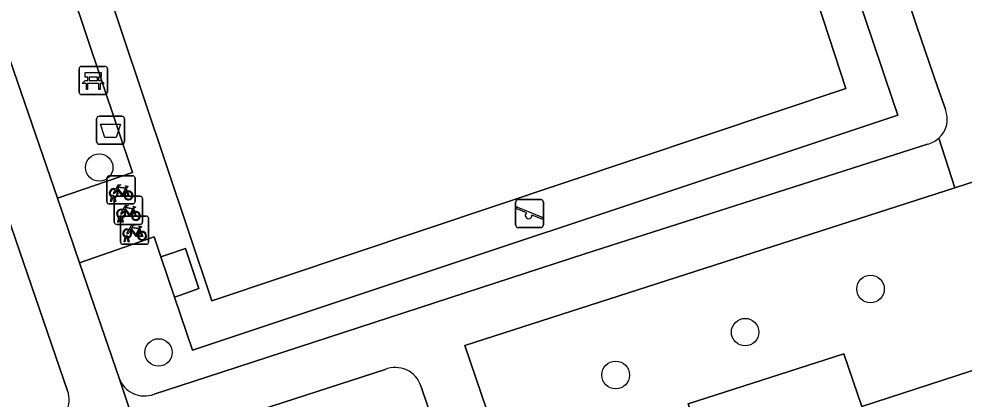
# Model space of a CAD drawing. Extents: x 159716 to 160783, y 383290 to 384031.
# Drawn here: x 160026.97 to 160060.55, y 383568.17 to 383581.68 of the extents above; entities that cross this region are included whole.
import ezdxf

# ---------------------------------------------------------------- set-up
doc = ezdxf.new("R2010")
doc.units = 0
for name, color, linetype in [('IMGEO_Afvalbak', 7, 'Continuous'), ('IMGEO_Bank', 7, 'Continuous'), ('IMGEO_Berm_groen', 7, 'Continuous'), ('IMGEO_Boom', 7, 'Continuous'), ('IMGEO_Fietsenrek', 7, 'Continuous'), ('IMGEO_Groenvoorziening', 7, 'Continuous'), ('IMGEO_Speelvoorziening', 7, 'Continuous'), ('IMGEO_Terreindeel_gesloten', 7, 'Continuous'), ('IMGEO_Voetpad_halfverhard', 7, 'Continuous'), ('IMGEO_Voetpad_open', 7, 'Continuous')]:
    doc.layers.add(name, color=color, linetype=linetype)

msp = doc.modelspace()

# ---------------------------------------------------------------- linework, layer by layer
at = {"layer": 'IMGEO_Afvalbak'}
for p, q in [((160029.734, 383577.328), (160029.734, 383578.128)), ((160029.734, 383578.128), (160029.734, 383577.328)), ((160029.834, 383578.228), (160030.624, 383578.228)), ((160030.624, 383578.228), (160029.834, 383578.228)), ((160030.724, 383578.128), (160030.724, 383577.328)), ((160030.724, 383577.328), (160030.724, 383578.128)), ((160030.624, 383577.228), (160029.834, 383577.228)), ((160029.834, 383577.228), (160030.624, 383577.228))]:
    msp.add_line(p, q, dxfattribs=at)
msp.add_lwpolyline([(160029.877, 383577.942), (160030.581, 383577.942), (160030.432, 383577.472), (160030.026, 383577.472), (160029.877, 383577.942)], dxfattribs=at)
for centre, start, end in [((160029.834, 383578.128), 90, 180), ((160029.834, 383578.128), 90, 180), ((160030.624, 383578.128), 0, 90), ((160030.624, 383578.128), 360, 90), ((160029.834, 383577.328), 180, 270), ((160029.834, 383577.328), 180, 270), ((160030.624, 383577.328), 270, 0), ((160030.624, 383577.328), 270, 0)]:
    msp.add_arc(centre, 0.1, start, end, dxfattribs=at)
at = {"layer": 'IMGEO_Bank'}
for p, q in [((160029.189, 383579.995), (160030.03, 383579.995)), ((160030.03, 383579.995), (160029.189, 383579.995)), ((160029.114, 383579.07), (160029.114, 383579.911)), ((160029.114, 383579.911), (160029.114, 383579.07)), ((160030.114, 383579.92), (160030.114, 383579.079)), ((160030.114, 383579.079), (160030.114, 383579.92)), ((160029.811, 383579.393), (160029.418, 383579.393)), ((160029.423, 383579.501), (160029.423, 383579.607)), ((160029.467, 383579.607), (160029.467, 383579.501)), ((160029.755, 383579.613), (160029.473, 383579.613)), ((160029.473, 383579.495), (160029.755, 383579.495)), ((160029.761, 383579.501), (160029.761, 383579.607)), ((160029.805, 383579.607), (160029.805, 383579.501)), ((160030.039, 383578.995), (160029.198, 383578.995)), ((160029.198, 383578.995), (160030.039, 383578.995))]:
    msp.add_line(p, q, dxfattribs=at)
for points in [[(160029.417, 383579.613), (160029.331, 383579.613), (160029.331, 383579.774), (160029.894, 383579.774), (160029.894, 383579.613), (160029.811, 383579.613)], [(160029.361, 383579.393), (160029.219, 383579.393), (160029.331, 383579.495), (160029.417, 383579.495)], [(160029.411, 383579.386), (160029.411, 383579.179), (160029.368, 383579.179), (160029.368, 383579.386)], [(160029.811, 383579.495), (160029.894, 383579.495), (160030.006, 383579.393), (160029.867, 383579.393)], [(160029.861, 383579.386), (160029.861, 383579.179), (160029.817, 383579.179), (160029.817, 383579.386)]]:
    msp.add_lwpolyline(points, dxfattribs=at)
for centre, radius, start, end in [((160029.192, 383579.917), 0.0779, 92.4484, 184.2845), ((160029.192, 383579.917), 0.0779, 92.4484, 184.2845), ((160030.036, 383579.917), 0.0779, 2.4484, 94.2845), ((160030.036, 383579.917), 0.0779, 2.4484, 94.2845), ((160029.361, 383579.386), 0.00671, 2.8957, 87.1043), ((160029.418, 383579.386), 0.00671, 92.8957, 177.1043), ((160029.416, 383579.606), 0.00671, 2.8957, 87.1043), ((160029.416, 383579.502), 0.00671, 272.8957, 357.1043), ((160029.473, 383579.606), 0.00671, 92.8957, 177.1043), ((160029.473, 383579.502), 0.00671, 182.8957, 267.1043), ((160029.755, 383579.606), 0.00671, 2.8957, 87.1043), ((160029.755, 383579.502), 0.00671, 272.8957, 357.1043), ((160029.812, 383579.606), 0.00671, 92.8957, 177.1043), ((160029.812, 383579.502), 0.00671, 182.8957, 267.1043), ((160029.81, 383579.386), 0.00671, 2.8957, 87.1043), ((160029.867, 383579.386), 0.00671, 92.8957, 177.1043), ((160029.192, 383579.073), 0.0779, 182.4484, 274.2845), ((160029.192, 383579.073), 0.0779, 182.4484, 274.2845), ((160030.036, 383579.073), 0.0779, 272.4484, 4.2845), ((160030.036, 383579.073), 0.0779, 272.4484, 4.2845)]:
    msp.add_arc(centre, radius, start, end, dxfattribs=at)
at = {"layer": 'IMGEO_Berm_groen'}
msp.add_lwpolyline([(160028.699, 383568.469), (160017.141, 383602.169)], dxfattribs=at)
msp.add_arc((160027.865, 383568.141), 0.896, 281.2191, 21.4403, dxfattribs=at)
at = {"layer": 'IMGEO_Boom'}
for centre in [(160029.826, 383576.402), (160057.222, 383572.083), (160052.769, 383570.55), (160031.931, 383569.827), (160048.17, 383569.026)]:
    msp.add_circle(centre, 0.489, dxfattribs=at)
at = {"layer": 'IMGEO_Fietsenrek'}
for p, q in [((160030.098, 383575.181), (160030.098, 383576.022)), ((160030.098, 383576.022), (160030.098, 383575.181)), ((160030.173, 383576.106), (160031.014, 383576.106)), ((160031.014, 383576.106), (160030.173, 383576.106)), ((160031.098, 383576.031), (160031.098, 383575.19)), ((160031.098, 383575.19), (160031.098, 383576.031)), ((160030.785, 383575.655), (160030.821, 383575.56)), ((160030.225, 383575.19), (160030.264, 383575.35)), ((160030.294, 383575.338), (160030.259, 383575.19)), ((160030.336, 383575.362), (160030.335, 383575.366)), ((160030.377, 383575.19), (160030.343, 383575.332)), ((160030.362, 383574.453), (160030.362, 383575.294)), ((160030.362, 383575.294), (160030.362, 383574.453)), ((160030.367, 383575.373), (160030.368, 383575.366)), ((160030.375, 383575.336), (160030.41, 383575.19)), ((160030.437, 383575.378), (160031.278, 383575.378)), ((160031.278, 383575.378), (160030.437, 383575.378)), ((160031.362, 383575.303), (160031.362, 383574.462)), ((160031.362, 383574.462), (160031.362, 383575.303)), ((160031.023, 383575.106), (160030.182, 383575.106)), ((160030.182, 383575.106), (160031.023, 383575.106)), ((160030.259, 383575.19), (160030.225, 383575.19)), ((160030.41, 383575.19), (160030.377, 383575.19)), ((160030.489, 383574.462), (160030.528, 383574.622)), ((160030.6, 383574.634), (160030.599, 383574.638)), ((160030.631, 383574.645), (160030.632, 383574.638)), ((160030.655, 383574.672), (160031.496, 383574.672)), ((160031.496, 383574.672), (160030.655, 383574.672)), ((160031.049, 383574.927), (160031.085, 383574.832)), ((160031.287, 383574.378), (160030.446, 383574.378)), ((160030.446, 383574.378), (160031.287, 383574.378)), ((160030.523, 383574.462), (160030.489, 383574.462)), ((160030.558, 383574.61), (160030.523, 383574.462)), ((160030.58, 383573.747), (160030.58, 383574.588)), ((160030.58, 383574.588), (160030.58, 383573.747)), ((160030.641, 383574.462), (160030.607, 383574.604)), ((160030.639, 383574.608), (160030.674, 383574.462)), ((160030.674, 383574.462), (160030.641, 383574.462)), ((160031.58, 383574.597), (160031.58, 383573.756)), ((160031.58, 383573.756), (160031.58, 383574.597)), ((160031.267, 383574.221), (160031.303, 383574.126)), ((160031.505, 383573.672), (160030.664, 383573.672)), ((160030.664, 383573.672), (160031.505, 383573.672)), ((160030.707, 383573.756), (160030.746, 383573.916)), ((160030.741, 383573.756), (160030.707, 383573.756)), ((160030.776, 383573.904), (160030.741, 383573.756)), ((160030.818, 383573.928), (160030.817, 383573.932)), ((160030.859, 383573.756), (160030.825, 383573.898)), ((160030.849, 383573.939), (160030.85, 383573.932)), ((160030.857, 383573.902), (160030.892, 383573.756)), ((160030.892, 383573.756), (160030.859, 383573.756))]:
    msp.add_line(p, q, dxfattribs=at)
for points in [[(160030.411, 383575.632), (160030.506, 383575.796), (160030.592, 383575.782), (160030.594, 383575.773), (160030.538, 383575.762), (160030.511, 383575.717), (160030.767, 383575.676)], [(160030.707, 383575.388), (160030.657, 383575.388), (160030.466, 383575.639), (160030.447, 383575.607)], [(160030.754, 383575.651), (160030.497, 383575.692), (160030.48, 383575.663), (160030.647, 383575.443), (160030.754, 383575.651)], [(160030.802, 383575.553), (160030.772, 383575.63), (160030.663, 383575.412), (160030.706, 383575.412)], [(160030.767, 383575.676), (160030.792, 383575.725), (160030.786, 383575.729), (160030.763, 383575.733), (160030.751, 383575.74), (160030.75, 383575.743), (160030.752, 383575.748), (160030.847, 383575.733), (160030.849, 383575.723), (160030.839, 383575.71), (160030.827, 383575.704), (160030.813, 383575.71), (160030.785, 383575.655)], [(160030.432, 383575.58), (160030.38, 383575.49), (160030.34, 383575.465), (160030.341, 383575.512), (160030.396, 383575.606)], [(160030.736, 383575.412), (160030.856, 383575.411), (160030.812, 383575.525)], [(160030.832, 383575.532), (160030.887, 383575.387), (160030.737, 383575.387)], [(160030.675, 383574.904), (160030.77, 383575.068), (160030.856, 383575.054), (160030.858, 383575.045), (160030.802, 383575.034), (160030.775, 383574.989), (160031.031, 383574.948)], [(160031.018, 383574.923), (160030.761, 383574.964), (160030.744, 383574.935), (160030.911, 383574.715), (160031.018, 383574.923)], [(160031.031, 383574.948), (160031.056, 383574.997), (160031.05, 383575.001), (160031.027, 383575.005), (160031.015, 383575.012), (160031.014, 383575.015), (160031.016, 383575.02), (160031.111, 383575.005), (160031.113, 383574.995), (160031.103, 383574.982), (160031.091, 383574.976), (160031.077, 383574.982), (160031.049, 383574.927)], [(160030.696, 383574.852), (160030.644, 383574.762), (160030.604, 383574.737), (160030.605, 383574.784), (160030.66, 383574.878)], [(160030.971, 383574.66), (160030.921, 383574.66), (160030.73, 383574.911), (160030.711, 383574.879)], [(160031.066, 383574.825), (160031.036, 383574.902), (160030.927, 383574.684), (160030.97, 383574.684)], [(160031, 383574.684), (160031.12, 383574.683), (160031.076, 383574.797)], [(160031.096, 383574.804), (160031.151, 383574.659), (160031.001, 383574.659)], [(160030.893, 383574.198), (160030.988, 383574.362), (160031.074, 383574.348), (160031.076, 383574.339), (160031.02, 383574.328), (160030.993, 383574.283), (160031.249, 383574.242)], [(160031.249, 383574.242), (160031.274, 383574.291), (160031.268, 383574.295), (160031.245, 383574.299), (160031.233, 383574.306), (160031.232, 383574.309), (160031.234, 383574.314), (160031.329, 383574.299), (160031.331, 383574.289), (160031.321, 383574.276), (160031.309, 383574.27), (160031.295, 383574.276), (160031.267, 383574.221)], [(160030.914, 383574.146), (160030.862, 383574.056), (160030.822, 383574.031), (160030.823, 383574.078), (160030.878, 383574.172)], [(160031.189, 383573.954), (160031.139, 383573.954), (160030.948, 383574.205), (160030.929, 383574.173)], [(160031.236, 383574.217), (160030.979, 383574.258), (160030.962, 383574.229), (160031.129, 383574.009), (160031.236, 383574.217)], [(160031.284, 383574.119), (160031.254, 383574.196), (160031.145, 383573.978), (160031.188, 383573.978)], [(160031.218, 383573.978), (160031.338, 383573.977), (160031.294, 383574.091)], [(160031.314, 383574.098), (160031.369, 383573.953), (160031.219, 383573.953)]]:
    msp.add_lwpolyline(points, dxfattribs=at)
for centre, radius, start, end in [((160030.176, 383576.028), 0.0779, 92.4484, 184.2845), ((160030.176, 383576.028), 0.0779, 92.4484, 184.2845), ((160031.02, 383576.028), 0.0779, 2.4484, 94.2845), ((160031.02, 383576.028), 0.0779, 2.4484, 94.2845), ((160030.338, 383575.491), 0.159, 62.6766, 242.1369), ((160030.338, 383575.491), 0.129, 63.3192, 238.903), ((160030.318, 383575.362), 0.0499, 12.8025, 158.6934), ((160030.338, 383575.491), 0.159, 253.9967, 271.7867), ((160030.318, 383575.362), 0.0174, 12.8025, 163.4502), ((160030.338, 383575.491), 0.129, 253.415, 269.0204), ((160030.44, 383575.3), 0.0779, 92.4484, 184.2845), ((160030.44, 383575.3), 0.0779, 92.4484, 184.2845), ((160030.338, 383575.491), 0.129, 283.6043, 43.4302), ((160030.338, 383575.491), 0.159, 283.5766, 46.6042), ((160030.865, 383575.407), 0.159, 113.3408, 178.3217), ((160030.865, 383575.407), 0.159, 187.0065, 105.7708), ((160030.865, 383575.407), 0.129, 113.923, 177.9556), ((160030.865, 383575.407), 0.129, 188.6715, 104.5883), ((160031.284, 383575.3), 0.0779, 2.4484, 94.2845), ((160031.284, 383575.3), 0.0779, 2.4484, 94.2845), ((160030.176, 383575.184), 0.0779, 182.4484, 274.2845), ((160030.176, 383575.184), 0.0779, 182.4484, 274.2845), ((160031.02, 383575.184), 0.0779, 272.4484, 4.2845), ((160031.02, 383575.184), 0.0779, 272.4484, 4.2845), ((160030.602, 383574.763), 0.159, 62.6766, 242.1369), ((160030.602, 383574.763), 0.129, 63.3192, 238.903), ((160030.582, 383574.634), 0.0499, 12.8025, 158.6934), ((160030.582, 383574.634), 0.0174, 12.8025, 163.4502), ((160030.602, 383574.763), 0.129, 253.415, 269.0204), ((160030.658, 383574.594), 0.0779, 92.4484, 184.2845), ((160030.658, 383574.594), 0.0779, 92.4484, 184.2845), ((160030.602, 383574.763), 0.129, 283.6043, 43.4302), ((160030.602, 383574.763), 0.159, 283.5766, 46.6042), ((160031.129, 383574.679), 0.159, 113.3408, 178.3217), ((160031.129, 383574.679), 0.159, 187.0065, 105.7708), ((160031.129, 383574.679), 0.129, 113.923, 177.9556), ((160031.129, 383574.679), 0.129, 188.6715, 104.5883), ((160031.502, 383574.594), 0.0779, 2.4484, 94.2845), ((160031.502, 383574.594), 0.0779, 2.4484, 94.2845), ((160030.44, 383574.456), 0.0779, 182.4484, 274.2845), ((160030.44, 383574.456), 0.0779, 182.4484, 274.2845), ((160030.602, 383574.763), 0.159, 253.9967, 271.7867), ((160031.284, 383574.456), 0.0779, 272.4484, 4.2845), ((160031.284, 383574.456), 0.0779, 272.4484, 4.2845), ((160030.82, 383574.057), 0.159, 62.6766, 242.1369), ((160030.82, 383574.057), 0.129, 63.3192, 238.903), ((160030.8, 383573.928), 0.0499, 12.8025, 158.6934), ((160030.82, 383574.057), 0.129, 283.6043, 43.4302), ((160030.82, 383574.057), 0.159, 283.5766, 46.6042), ((160031.347, 383573.973), 0.159, 113.3408, 178.3217), ((160031.347, 383573.973), 0.159, 187.0065, 105.7708), ((160031.347, 383573.973), 0.129, 113.923, 177.9556), ((160031.347, 383573.973), 0.129, 188.6715, 104.5883), ((160030.658, 383573.75), 0.0779, 182.4484, 274.2845), ((160030.658, 383573.75), 0.0779, 182.4484, 274.2845), ((160030.82, 383574.057), 0.159, 253.9967, 271.7867), ((160030.8, 383573.928), 0.0174, 12.8025, 163.4502), ((160030.82, 383574.057), 0.129, 253.415, 269.0204), ((160031.502, 383573.75), 0.0779, 272.4484, 4.2845), ((160031.502, 383573.75), 0.0779, 272.4484, 4.2845)]:
    msp.add_arc(centre, radius, start, end, dxfattribs=at)
at = {"layer": 'IMGEO_Groenvoorziening'}
for points in [[(160059.882, 383578.471), (160059.607, 383579.273), (160058.873, 383581.409), (160058.626, 383582.13), (160052.569, 383599.779), (160045.829, 383619.481), (160018.209, 383610.625)], [(160045.956, 383614.709), (160049.698, 383603.503), (160052.041, 383596.454), (160057.299, 383580.889), (160058.023, 383578.747), (160058.188, 383578.258), (160033.321, 383569.968), (160033.137, 383569.907), (160032.498, 383571.795), (160032.013, 383573.226), (160031.774, 383573.932), (160029.123, 383573.009), (160030.531, 383568.914)], [(160019.117, 383602.411), (160023.659, 383588.939), (160028.34, 383575.31), (160031.004, 383576.223), (160026.667, 383589.185), (160021.429, 383604.767)], [(160066.188, 383577.609), (160060.218, 383575.684), (160042.814, 383570.072), (160049, 383551.859), (160055.796, 383554.062), (160054.556, 383557.707), (160055.542, 383558.035), (160055.102, 383559.638), (160055.537, 383559.797), (160054.533, 383562.98), (160052.552, 383562.321), (160050.748, 383567.999), (160056.271, 383569.779), (160056.91, 383567.907), (160062.702, 383569.786)], [(160031.773, 383568.343), (160033.666, 383568.96), (160047.106, 383573.343), (160059.248, 383577.234)], [(160039.977, 383569.219), (160032.328, 383566.749)], [(160034.96, 383564.968), (160041.711, 383567.274), (160041.252, 383568.636)]]:
    msp.add_lwpolyline(points, dxfattribs=at)
for centre, radius, start, end in [((160059.041, 383578.122), 0.91, 311.8764, 22.5585), ((160059.037, 383578.125), 0.916, 283.3314, 311.9498), ((160040.346, 383568.34), 0.953, 18.0965, 112.7586), ((160031.432, 383569.238), 0.958, 199.781, 290.8385)]:
    msp.add_arc(centre, radius, start, end, dxfattribs=at)
at = {"layer": 'IMGEO_Speelvoorziening'}
for p, q in [((160044.616, 383574.364), (160044.616, 383575.164)), ((160044.616, 383575.164), (160044.616, 383574.364)), ((160044.685, 383574.989), (160045.561, 383574.636)), ((160044.716, 383575.264), (160045.506, 383575.264)), ((160045.506, 383575.264), (160044.716, 383575.264)), ((160045.606, 383575.164), (160045.606, 383574.364)), ((160045.606, 383574.364), (160045.606, 383575.164)), ((160044.999, 383574.792), (160044.66, 383574.929)), ((160045.537, 383574.576), (160045.197, 383574.713)), ((160045.506, 383574.264), (160044.716, 383574.264)), ((160044.716, 383574.264), (160045.506, 383574.264))]:
    msp.add_line(p, q, dxfattribs=at)
for centre, radius, start, end in [((160044.716, 383575.164), 0.1, 90, 180), ((160044.716, 383575.164), 0.1, 90, 180), ((160044.673, 383574.959), 0.0327, 68.078, 248.078), ((160045.506, 383575.164), 0.1, 0, 90), ((160045.506, 383575.164), 0.1, 360, 90), ((160045.078, 383574.702), 0.12, 130.9928, 5.1632), ((160045.549, 383574.606), 0.0327, 248.078, 68.078), ((160044.716, 383574.364), 0.1, 180, 270), ((160044.716, 383574.364), 0.1, 180, 270), ((160045.506, 383574.364), 0.1, 270, 0), ((160045.506, 383574.364), 0.1, 270, 0)]:
    msp.add_arc(centre, radius, start, end, dxfattribs=at)
at = {"layer": 'IMGEO_Terreindeel_gesloten'}
msp.add_lwpolyline([(160033.82, 383571.668), (160056.343, 383579.213), (160045.2, 383613.334), (160022.468, 383605.556)], close=True, dxfattribs=at)
at = {"layer": 'IMGEO_Voetpad_halfverhard'}
for points in [[(160017.141, 383602.169), (160028.699, 383568.469)], [(160037.271, 383549.107), (160037.088, 383549.642), (160031.673, 383565.508), (160031.613, 383565.685), (160030.531, 383568.914), (160029.123, 383573.009), (160028.34, 383575.31), (160023.659, 383588.939)], [(160060.218, 383575.684), (160059.649, 383577.444)], [(160059.248, 383577.234), (160047.106, 383573.343), (160033.666, 383568.96), (160031.773, 383568.343)], [(160045.459, 383550.711), (160049, 383551.859), (160042.814, 383570.072), (160060.218, 383575.684)], [(160030.531, 383568.914), (160031.613, 383565.685)], [(160032.328, 383566.749), (160039.977, 383569.219)], [(160041.252, 383568.636), (160041.711, 383567.274), (160046.494, 383553.632), (160045.471, 383553.287), (160045.891, 383551.971)]]:
    msp.add_lwpolyline(points, dxfattribs=at)
for centre, radius, start, end in [((160059.037, 383578.125), 0.916, 283.3314, 311.9498), ((160040.346, 383568.34), 0.953, 18.0965, 112.7586), ((160031.432, 383569.238), 0.958, 199.781, 290.8385), ((160027.865, 383568.141), 0.896, 281.2191, 21.4403)]:
    msp.add_arc(centre, radius, start, end, dxfattribs=at)
at = {"layer": 'IMGEO_Voetpad_open'}
for points in [[(160058.188, 383578.258), (160058.023, 383578.747), (160057.299, 383580.889), (160052.041, 383596.454), (160049.698, 383603.503), (160045.956, 383614.709), (160020.912, 383606.305), (160021.429, 383604.767), (160026.667, 383589.185), (160031.004, 383576.223), (160028.34, 383575.31), (160029.123, 383573.009), (160031.774, 383573.932), (160032.013, 383573.226), (160032.187, 383573.285), (160032.891, 383573.522), (160033.362, 383572.097), (160032.675, 383571.857), (160032.498, 383571.795), (160033.137, 383569.907), (160033.321, 383569.968)], [(160033.82, 383571.668), (160022.468, 383605.556), (160045.2, 383613.334), (160056.343, 383579.213)], [(160032.013, 383573.226), (160032.498, 383571.795), (160032.675, 383571.857), (160033.362, 383572.097), (160032.891, 383573.522), (160032.187, 383573.285)], [(160057.17, 383560.396), (160056.16, 383563.523), (160058.085, 383564.095), (160057.346, 383566.488), (160063.177, 383568.386), (160062.702, 383569.786), (160056.91, 383567.907), (160056.271, 383569.779), (160050.748, 383567.999), (160052.552, 383562.321), (160054.533, 383562.98), (160055.537, 383559.797)]]:
    msp.add_lwpolyline(points, close=True, dxfattribs=at)
for points in [[(160060.411, 383582.702), (160058.626, 383582.13), (160058.873, 383581.409), (160059.607, 383579.273), (160059.882, 383578.471)], [(160059.649, 383577.444), (160060.218, 383575.684), (160066.188, 383577.609), (160066.245, 383577.442), (160067.782, 383577.939), (160067.693, 383578.213), (160066.713, 383581.238)]]:
    msp.add_lwpolyline(points, dxfattribs=at)
msp.add_arc((160059.041, 383578.122), 0.91, 311.8764, 22.5585, dxfattribs=at)

doc.saveas('drawing.dxf')
